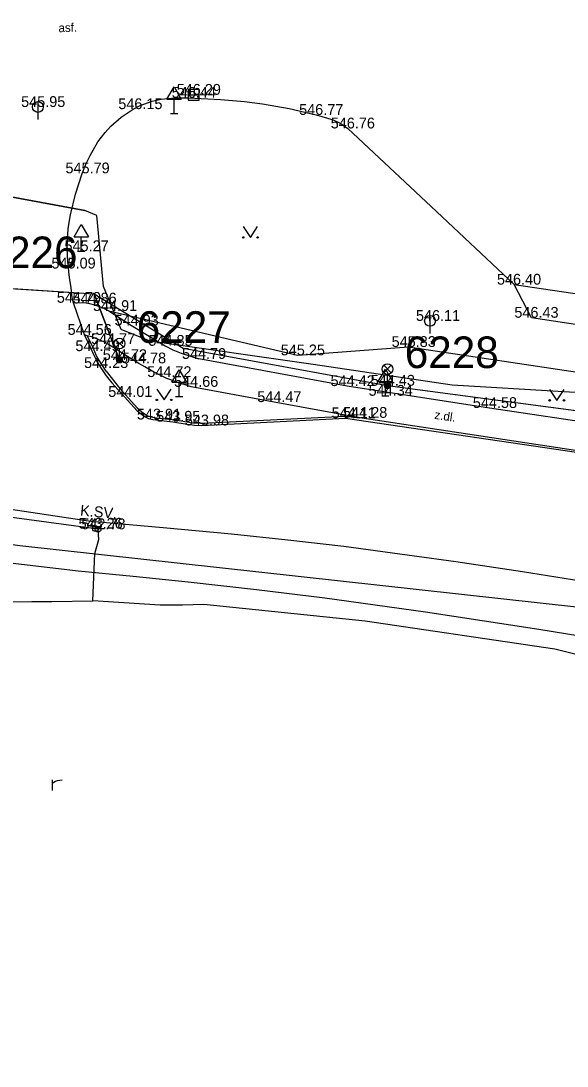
# Model space of a CAD drawing. Extents: x -669393 to -668650, y -1126925 to -1126294.
# Drawn here: x -669294.5 to -669256.6, y -1126585.2 to -1126512.6 of the extents above; entities that cross this region are included whole.
import ezdxf

# ---------------------------------------------------------------- set-up
doc = ezdxf.new("R2010")
doc.units = 0
for name, color, linetype in [('G_Bod_tecka', 7, 'Continuous'), ('G_Bod_vyska', 7, 'Continuous'), ('G_Breh_Teren', 7, 'Continuous'), ('G_Cesty_Schody', 7, 'Continuous'), ('G_Objekty_dopravni', 7, 'Continuous'), ('G_Objekty_technicke', 7, 'Continuous'), ('G_Plochy_zpevnene', 7, 'Continuous'), ('G_Popisy_povrchu', 7, 'Continuous'), ('G_Poznamky_odkaz', 7, 'Continuous'), ('G_Site-kanalizace', 7, 'Continuous'), ('G_Site-Sloupy', 7, 'Continuous'), ('G_Z_CHRANICKA-TEPLOVOD_kotovane', 7, 'Continuous'), ('G_Z_ELsilove_podz_kotovane', 7, 'Continuous'), ('G_Z_SPOJE_podz_geodeticky', 7, 'Continuous'), ('G_Z_SPOJE_podz_kotovane', 7, 'Continuous'), ('G_Z_SPOJE_podz_priblizne', 7, 'Continuous'), ('G_Zelen-Znacky', 7, 'Continuous'), ('Vrstva 1', 7, 'Continuous'), ('Vrstva 4', 7, 'Continuous'), ('Vrstva 62', 7, 'Continuous')]:
    doc.layers.add(name, color=color, linetype=linetype)

msp = doc.modelspace()

# ---------------------------------------------------------------- linework, layer by layer
at = {"layer": 'G_Bod_tecka'}
for p, q in [((-669282.86, -1126517.98), (-669282.86, -1126517.98)), ((-669282.51, -1126517.77), (-669282.51, -1126517.77)), ((-669293.33, -1126518.62), (-669293.33, -1126518.62)), ((-669286.71, -1126518.77), (-669286.71, -1126518.77)), ((-669274.01, -1126519.17), (-669274.01, -1126519.17)), ((-669271.8, -1126520.11), (-669271.8, -1126520.11)), ((-669290.25, -1126523.23), (-669290.25, -1126523.23)), ((-669290.32, -1126528.64), (-669290.32, -1126528.64)), ((-669291.2, -1126529.84), (-669291.2, -1126529.84)), ((-669260.25, -1126530.96), (-669260.25, -1126530.96)), ((-669290.85, -1126532.22), (-669290.85, -1126532.22)), ((-669289.75, -1126532.27), (-669289.75, -1126532.27)), ((-669288.4, -1126532.79), (-669288.4, -1126532.79)), ((-669266.1, -1126533.48), (-669266.1, -1126533.48)), ((-669259.06, -1126533.26), (-669259.06, -1126533.26)), ((-669286.84, -1126533.8), (-669286.84, -1126533.8)), ((-669290.09, -1126534.45), (-669290.09, -1126534.45)), ((-669289.57, -1126535.58), (-669289.57, -1126535.58)), ((-669288.48, -1126535.09), (-669288.48, -1126535.09)), ((-669284.49, -1126535.21), (-669284.49, -1126535.21)), ((-669267.6, -1126535.29), (-669267.6, -1126535.29)), ((-669287.66, -1126536.2), (-669287.66, -1126536.2)), ((-669286.33, -1126536.43), (-669286.33, -1126536.43)), ((-669282.16, -1126536.12), (-669282.16, -1126536.12)), ((-669275.3, -1126535.87), (-669275.3, -1126535.87)), ((-669288.96, -1126536.75), (-669288.96, -1126536.75)), ((-669284.57, -1126537.38), (-669284.57, -1126537.38)), ((-669282.68, -1126538.06), (-669282.68, -1126538.06)), ((-669271.84, -1126538.01), (-669271.84, -1126538.01)), ((-669269.05, -1126537.98), (-669269.05, -1126537.98)), ((-669287.32, -1126538.76), (-669287.32, -1126538.76)), ((-669276.93, -1126539.12), (-669276.93, -1126539.12)), ((-669269.2, -1126538.68), (-669269.2, -1126538.68)), ((-669261.96, -1126539.53), (-669261.96, -1126539.53)), ((-669285.35, -1126540.33), (-669285.35, -1126540.33)), ((-669283.95, -1126540.48), (-669283.95, -1126540.48)), ((-669281.96, -1126540.74), (-669281.96, -1126540.74)), ((-669271.97, -1126540.24), (-669271.97, -1126540.24)), ((-669270.97, -1126540.21), (-669270.97, -1126540.21)), ((-669289.33, -1126547.91), (-669289.33, -1126547.91)), ((-669289.15, -1126547.95), (-669289.15, -1126547.95))]:
    msp.add_line(p, q, dxfattribs=at)
at = {"layer": 'G_Breh_Teren'}
for p, q in [((-669288.4, -1126532.79), (-669275.3, -1126535.87)), ((-669274.36, -1126535.8), (-669267.6, -1126535.29)), ((-669267.6, -1126535.29), (-669253.34, -1126537.43)), ((-669275.3, -1126535.87), (-669274.36, -1126535.8))]:
    msp.add_line(p, q, dxfattribs=at)
msp.add_lwpolyline([(-669253.52, -1126555.73), (-669254.03, -1126555.64), (-669254.54, -1126555.56), (-669256.55, -1126555.24), (-669258.55, -1126554.92), (-669262.47, -1126554.31), (-669266.4, -1126553.72), (-669269.9, -1126553.23), (-669273.41, -1126552.75), (-669278.15, -1126552.15), (-669282.9, -1126551.62), (-669286.72, -1126551.24), (-669290.54, -1126550.87), (-669312.73, -1126548.25), (-669322.5, -1126544.6)], dxfattribs=at)
at = {"layer": 'G_Cesty_Schody'}
for points in [[(-669289.56, -1126535.58), (-669289.64, -1126535.41), (-669289.71, -1126535.25), (-669290.09, -1126534.45)], [(-669289.18, -1126536.38), (-669289.24, -1126536.26), (-669289.38, -1126535.97), (-669289.52, -1126535.68), (-669289.56, -1126535.58)], [(-669289.18, -1126536.38), (-669288.96, -1126536.75), (-669288.6, -1126537.29), (-669288.2, -1126537.79), (-669287.32, -1126538.76), (-669286.43, -1126539.73), (-669285.93, -1126540.11), (-669285.65, -1126540.25), (-669285.35, -1126540.33), (-669283.95, -1126540.48), (-669282.96, -1126540.65), (-669282.46, -1126540.73), (-669281.96, -1126540.74), (-669271.97, -1126540.24)], [(-669271.97, -1126540.24), (-669254.34, -1126542.84), (-669253.64, -1126543.02)]]:
    msp.add_lwpolyline(points, dxfattribs=at)
at = {"layer": 'G_Objekty_dopravni'}
for p, q in [((-669284.37, -1126518.07), (-669283.87, -1126517.22)), ((-669283.87, -1126517.22), (-669283.37, -1126518.07)), ((-669284.37, -1126518.07), (-669283.37, -1126518.07)), ((-669283.87, -1126519.07), (-669283.87, -1126518.07)), ((-669284.12, -1126519.07), (-669283.62, -1126519.07)), ((-669290.82, -1126527.64), (-669290.32, -1126526.79)), ((-669290.32, -1126526.79), (-669289.82, -1126527.64)), ((-669290.82, -1126527.64), (-669289.82, -1126527.64)), ((-669290.32, -1126528.64), (-669290.32, -1126527.64)), ((-669290.57, -1126528.64), (-669290.07, -1126528.64)), ((-669284.02, -1126537.73), (-669283.52, -1126536.88)), ((-669283.52, -1126536.88), (-669283.02, -1126537.73)), ((-669269.7, -1126537.68), (-669269.2, -1126536.83)), ((-669269.2, -1126536.83), (-669268.7, -1126537.68)), ((-669284.02, -1126537.73), (-669283.02, -1126537.73)), ((-669283.52, -1126538.73), (-669283.52, -1126537.73)), ((-669269.7, -1126537.68), (-669268.7, -1126537.68)), ((-669269.2, -1126538.68), (-669269.2, -1126537.68)), ((-669283.77, -1126538.73), (-669283.27, -1126538.73)), ((-669269.45, -1126538.68), (-669268.95, -1126538.68))]:
    msp.add_line(p, q, dxfattribs=at)
at = {"layer": 'G_Objekty_technicke'}
for p, q in [((-669287.925, -1126534.785), (-669287.395, -1126535.315)), ((-669287.925, -1126535.315), (-669287.395, -1126534.785)), ((-669287.66, -1126536.2), (-669287.66, -1126535.425)), ((-669269.315, -1126536.565), (-669268.785, -1126537.095)), ((-669269.315, -1126537.095), (-669268.785, -1126536.565)), ((-669269.05, -1126537.98), (-669269.05, -1126537.205))]:
    msp.add_line(p, q, dxfattribs=at)
for centre, radius in [((-669287.66, -1126535.05), 0.375), ((-669287.66, -1126536.2), 0.2), ((-669287.66, -1126536.2), 0.18), ((-669287.66, -1126536.2), 0.16), ((-669287.66, -1126536.2), 0.14), ((-669287.66, -1126536.2), 0.12), ((-669287.66, -1126536.2), 0.1), ((-669287.66, -1126536.2), 0.08), ((-669287.66, -1126536.2), 0.06), ((-669287.66, -1126536.2), 0.04), ((-669287.66, -1126536.2), 0.02), ((-669269.05, -1126536.83), 0.375), ((-669269.05, -1126537.98), 0.2), ((-669269.05, -1126537.98), 0.18), ((-669269.05, -1126537.98), 0.16), ((-669269.05, -1126537.98), 0.14), ((-669269.05, -1126537.98), 0.12), ((-669269.05, -1126537.98), 0.1), ((-669269.05, -1126537.98), 0.08), ((-669269.05, -1126537.98), 0.06), ((-669269.05, -1126537.98), 0.04), ((-669269.05, -1126537.98), 0.02)]:
    msp.add_circle(centre, radius, dxfattribs=at)
at = {"layer": 'G_Plochy_zpevnene'}
for p, q in [((-669259.06, -1126533.26), (-669260.25, -1126530.96)), ((-669260.25, -1126530.96), (-669246.78, -1126532.96)), ((-669253.91, -1126534.06), (-669259.06, -1126533.26)), ((-669271.98, -1126540.09), (-669270.97, -1126540.21)), ((-669254.44, -1126542.71), (-669270.97, -1126540.21)), ((-669319.04, -1126543.01), (-669289.35, -1126547.43))]:
    msp.add_line(p, q, dxfattribs=at)
for points in [[(-669291.2, -1126529.84), (-669291.25, -1126529.36), (-669291.28, -1126528.98), (-669291.29, -1126528.35), (-669291.22, -1126527.06), (-669291.07, -1126526.1), (-669290.72, -1126524.67), (-669290.25, -1126523.23), (-669289.98, -1126522.55), (-669289.71, -1126521.98), (-669289.16, -1126521.04), (-669288.67, -1126520.4), (-669288.26, -1126519.95), (-669287.54, -1126519.32), (-669286.71, -1126518.77), (-669286.23, -1126518.52), (-669285.4, -1126518.22), (-669284.76, -1126518.08), (-669283.81, -1126517.98), (-669282.86, -1126517.98), (-669280.65, -1126518.09), (-669278.99, -1126518.24), (-669277.74, -1126518.4), (-669275.87, -1126518.73), (-669274.01, -1126519.17), (-669272.83, -1126519.52), (-669272.28, -1126519.76), (-669271.8, -1126520.11), (-669266.02, -1126525.54), (-669260.25, -1126530.96)], [(-669290.85, -1126532.22), (-669290.94, -1126531.9), (-669291.03, -1126531.16), (-669291.11, -1126530.63), (-669291.18, -1126530.1), (-669291.19, -1126529.97), (-669291.2, -1126529.84)], [(-669290.85, -1126532.22), (-669290.22, -1126532.21), (-669289.98, -1126532.23), (-669289.75, -1126532.27), (-669289.4, -1126532.36), (-669289.05, -1126532.47), (-669288.72, -1126532.62), (-669288.4, -1126532.79), (-669286.84, -1126533.8), (-669284.49, -1126535.21), (-669283.95, -1126535.49), (-669283.39, -1126535.72), (-669282.16, -1126536.12)], [(-669290.09, -1126534.45), (-669290.85, -1126532.22)], [(-669289.9, -1126534.51), (-669290.09, -1126534.45)], [(-669289.43, -1126535.51), (-669289.57, -1126535.19), (-669289.9, -1126534.51)], [(-669282.68, -1126538.06), (-669283.76, -1126537.72), (-669284.17, -1126537.56), (-669284.37, -1126537.47), (-669284.57, -1126537.38), (-669285.02, -1126537.16), (-669285.46, -1126536.92), (-669285.9, -1126536.68), (-669286.33, -1126536.43), (-669286.87, -1126536.1), (-669287.4, -1126535.76), (-669287.94, -1126535.42), (-669288.48, -1126535.09), (-669288.75, -1126534.94), (-669289.03, -1126534.81), (-669289.61, -1126534.59), (-669289.9, -1126534.51)], [(-669288.6, -1126536.98), (-669289.11, -1126536.19), (-669289.25, -1126535.91), (-669289.38, -1126535.62), (-669289.43, -1126535.51)], [(-669238.32, -1126542.59), (-669246.68, -1126541.6), (-669254.03, -1126540.73), (-669261.96, -1126539.53), (-669271.84, -1126538.01), (-669282.16, -1126536.12)], [(-669288.6, -1126536.98), (-669287.65, -1126538.17), (-669287.25, -1126538.61), (-669286.84, -1126539.08), (-669286.43, -1126539.52), (-669285.99, -1126539.9), (-669285.75, -1126540.04), (-669285.51, -1126540.14), (-669285.24, -1126540.2), (-669284.95, -1126540.23), (-669283.77, -1126540.36), (-669282.6, -1126540.56), (-669282.03, -1126540.59), (-669281.74, -1126540.58), (-669281.44, -1126540.56), (-669271.98, -1126540.09)], [(-669270.97, -1126540.21), (-669276.93, -1126539.12), (-669282.68, -1126538.06)], [(-669253.39, -1126551.92), (-669254.22, -1126551.78), (-669255.05, -1126551.64), (-669259.68, -1126550.9), (-669264.31, -1126550.21), (-669272.09, -1126549.16), (-669275.98, -1126548.7), (-669279.89, -1126548.3), (-669284.62, -1126547.86), (-669289.35, -1126547.43)]]:
    msp.add_lwpolyline(points, dxfattribs=at)
at = {"layer": 'G_Site-kanalizace'}
for p, q in [((-669293.33, -1126518.245), (-669293.33, -1126519.495)), ((-669282.885, -1126517.77), (-669282.135, -1126517.77)), ((-669266.1, -1126533.105), (-669266.1, -1126534.355))]:
    msp.add_line(p, q, dxfattribs=at)
msp.add_lwpolyline([(-669282.885, -1126518.144), (-669282.135, -1126518.144), (-669282.135, -1126517.394), (-669282.885, -1126517.394)], close=True, dxfattribs=at)
for centre in [(-669293.33, -1126518.62), (-669266.1, -1126533.48)]:
    msp.add_circle(centre, 0.375, dxfattribs=at)
at = {"layer": 'G_Site-Sloupy'}
for centre in [(-669289.33, -1126547.91), (-669289.15, -1126547.95)]:
    msp.add_circle(centre, 0.2, dxfattribs=at)
at = {"layer": 'G_Z_CHRANICKA-TEPLOVOD_kotovane'}
msp.add_lwpolyline([(-669298.25, -1126524.31), (-669290.07, -1126525.82)], dxfattribs=at)
at = {"layer": 'G_Z_ELsilove_podz_kotovane'}
for points in [[(-669324.8, -1126535.75), (-669323.4, -1126534.19), (-669322.56, -1126534.05), (-669310.57, -1126532.13), (-669304.03, -1126531.16), (-669298.31, -1126531.02), (-669298.17, -1126531.04), (-669289.42, -1126531.6)], [(-669289.42, -1126531.6), (-669287.67, -1126536.21)], [(-669289.42, -1126531.6), (-669283.24, -1126535.37), (-669269.06, -1126537.96), (-669239.9, -1126541.83), (-669226.41, -1126541.64)]]:
    msp.add_lwpolyline(points, dxfattribs=at)
at = {"layer": 'G_Z_SPOJE_podz_geodeticky'}
for points in [[(-669244.58, -1126554.62), (-669294.58, -1126549.1), (-669358.17, -1126540.1), (-669385.82, -1126534.54)], [(-669289.15, -1126547.95), (-669296.52, -1126546.94)], [(-669289.51, -1126552.93), (-669289.37, -1126549.64), (-669289.09, -1126548.66), (-669289.15, -1126547.95)], [(-669330.33, -1126623.905), (-669330.16, -1126623.29), (-669323.72, -1126595.49), (-669320.58, -1126585.22), (-669317.35, -1126576.85), (-669314.18, -1126568.82), (-669310.28, -1126559.22), (-669307, -1126554.89), (-669303.42, -1126553.07), (-669302.68, -1126553.14), (-669300.22, -1126553.06), (-669293.76, -1126552.97)], [(-669293.76, -1126552.97), (-669292.36, -1126552.97)], [(-669292.36, -1126552.97), (-669289.51, -1126552.93)], [(-669284.85, -1126553.22), (-669289.51, -1126552.93)], [(-669283.28, -1126553.23), (-669284.85, -1126553.22)], [(-669188.46, -1126580.34), (-669189.1, -1126580.04), (-669211.29, -1126569.31), (-669237.02, -1126561.38), (-669257.43, -1126556.29), (-669270.61, -1126554.34), (-669281.8, -1126553.19), (-669283.28, -1126553.23)]]:
    msp.add_lwpolyline(points, dxfattribs=at)
at = {"layer": 'G_Z_SPOJE_podz_kotovane'}
for points in [[(-669118, -1126502.49), (-669122, -1126503.3), (-669131.75, -1126507.05), (-669142.26, -1126509.54), (-669147.14, -1126510.38), (-669159.72, -1126514.3), (-669176.85, -1126518.89), (-669190.7, -1126523.16), (-669203.8, -1126527.42), (-669213.63, -1126529.62), (-669217.45, -1126532.16), (-669222.65, -1126534.9), (-669240.02, -1126541.22), (-669242.62, -1126541.33), (-669250.84, -1126539.35), (-669254.85, -1126538.53), (-669264.57, -1126537.94), (-669274.22, -1126536.51), (-669285.54, -1126534.88), (-669287.55, -1126534.07), (-669288.77, -1126531.1), (-669289.24, -1126526.16), (-669290.07, -1126525.82), (-669298.25, -1126524.31)], [(-669289.15, -1126547.95), (-669296.52, -1126546.94)], [(-669289.51, -1126552.93), (-669289.37, -1126549.64), (-669289.09, -1126548.66), (-669289.15, -1126547.95)]]:
    msp.add_lwpolyline(points, dxfattribs=at)
at = {"layer": 'G_Z_SPOJE_podz_priblizne'}
for points in [[(-669244.58, -1126554.62), (-669294.58, -1126549.1), (-669358.17, -1126540.1), (-669385.82, -1126534.54)], [(-669289.15, -1126547.95), (-669296.52, -1126546.94)], [(-669289.51, -1126552.93), (-669289.37, -1126549.64), (-669289.09, -1126548.66), (-669289.15, -1126547.95)]]:
    msp.add_lwpolyline(points, dxfattribs=at)
at = {"layer": 'G_Zelen-Znacky'}
for p, q in [((-669279.07, -1126526.93), (-669278.57, -1126527.68)), ((-669278.57, -1126527.68), (-669278.07, -1126526.93)), ((-669285.07, -1126538.22), (-669284.57, -1126538.97)), ((-669284.57, -1126538.97), (-669284.07, -1126538.22)), ((-669257.79, -1126538.25), (-669257.29, -1126539)), ((-669257.29, -1126539), (-669256.79, -1126538.25)), ((-669292.32, -1126566.101), (-669292.32, -1126565.369))]:
    msp.add_line(p, q, dxfattribs=at)
msp.add_lwpolyline([(-669292.32, -1126565.605), (-669292.218, -1126565.51), (-669292.115, -1126565.447), (-669291.958, -1126565.4), (-669291.808, -1126565.377), (-669291.651, -1126565.369)], dxfattribs=at)
for centre in [(-669279.07, -1126527.681), (-669278.07, -1126527.681), (-669285.07, -1126538.97), (-669284.07, -1126538.97), (-669257.791, -1126539), (-669256.791, -1126539)]:
    msp.add_circle(centre, 0.05, dxfattribs=at)
at = {"layer": 'Vrstva 1'}
for p, q in [((-669287.668, -1126536.206), (-669287.668, -1126536.206)), ((-669269.055, -1126537.958), (-669269.055, -1126537.958))]:
    msp.add_line(p, q, dxfattribs=at)
at = {"layer": 'Vrstva 62'}
for p, q in [((-669298.171, -1126531.037), (-669289.415, -1126531.597)), ((-669289.415, -1126531.597), (-669287.668, -1126536.206)), ((-669287.668, -1126536.206), (-669289.415, -1126531.597)), ((-669289.415, -1126531.597), (-669283.239, -1126535.369)), ((-669283.239, -1126535.369), (-669269.055, -1126537.958)), ((-669269.055, -1126537.958), (-669239.898, -1126541.832))]:
    msp.add_line(p, q, dxfattribs=at)

# ---------------------------------------------------------------- texts
at = {"layer": 'G_Bod_vyska'}
for s, p in [('546.44', (-669284.038, -1126517.98)), ('546.29', (-669283.69, -1126517.77)), ('545.95', (-669294.496, -1126518.62)), ('546.15', (-669287.746, -1126518.77)), ('546.77', (-669275.188, -1126519.17)), ('546.76', (-669272.992, -1126520.11)), ('545.79', (-669291.416, -1126523.23)), ('545.27', (-669291.484, -1126528.64)), ('545.09', (-669292.388, -1126529.84)), ('546.40', (-669261.449, -1126530.96)), ('544.79', (-669292.016, -1126532.22)), ('544.86', (-669290.928, -1126532.27)), ('544.91', (-669289.504, -1126532.79)), ('546.11', (-669267.074, -1126533.48)), ('546.43', (-669260.238, -1126533.26)), ('544.93', (-669288.006, -1126533.8)), ('544.56', (-669291.268, -1126534.45)), ('544.49', (-669290.726, -1126535.58)), ('544.77', (-669289.644, -1126535.09)), ('544.85', (-669285.654, -1126535.21)), ('545.83', (-669268.764, -1126535.29)), ('544.72', (-669288.824, -1126536.2)), ('544.78', (-669287.494, -1126536.43)), ('544.79', (-669283.326, -1126536.12)), ('545.25', (-669276.464, -1126535.87)), ('544.23', (-669290.124, -1126536.75)), ('544.72', (-669285.734, -1126537.38)), ('544.66', (-669283.872, -1126538.06)), ('544.42', (-669273.004, -1126538.01)), ('544.43', (-669270.214, -1126537.98)), ('544.01', (-669288.444, -1126538.76)), ('544.47', (-669278.094, -1126539.12)), ('544.34', (-669270.364, -1126538.68)), ('544.58', (-669263.124, -1126539.53)), ('543.91', (-669286.454, -1126540.33)), ('543.95', (-669285.116, -1126540.48)), ('543.98', (-669283.126, -1126540.74)), ('544.11', (-669272.931, -1126540.24)), ('544.28', (-669272.134, -1126540.21)), ('543.26', (-669290.508, -1126547.91)), ('542.78', (-669290.314, -1126547.95))]:
    msp.add_text(s, height=0.75, dxfattribs=at).set_placement(p)
at = {"layer": 'G_Popisy_povrchu'}
for s, rotation, p in [('asf.', 2.19832, (-669291.891, -1126513.43)), ('z.dl.', 351.39976, (-669265.818, -1126540.277))]:
    msp.add_text(s, height=0.6, rotation=rotation, dxfattribs=at).set_placement(p)
at = {"layer": 'G_Poznamky_odkaz'}
msp.add_text('K.SV.', height=0.75, rotation=354.72093, dxfattribs=at).set_placement((-669290.42, -1126546.999))
at = {"layer": 'Vrstva 4'}
for s, p in [('6226', (-669297.107, -1126529.815)), ('6227', (-669286.465, -1126535.005)), ('6228', (-669267.852, -1126536.757))]:
    msp.add_text(s, height=2.1939, dxfattribs=at).set_placement(p)

doc.saveas('drawing.dxf')
